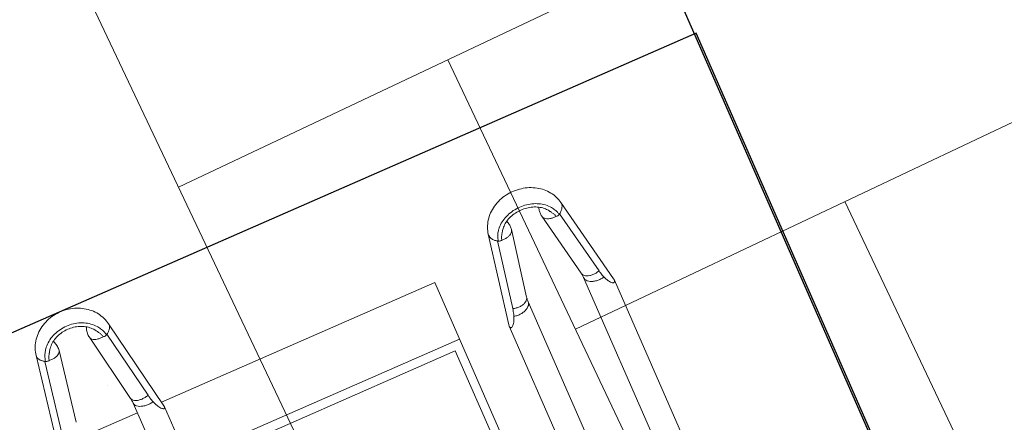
# Model space of a CAD drawing. Header units: metres. Extents: x 134157 to 138734, y 451157 to 455772.
# Tile 495 of 656: x 136618.941 to 136619.738, y 453796.115 to 453796.441. Entities that reach past the tile are written whole.
import ezdxf

# ---------------------------------------------------------------- set-up
doc = ezdxf.new("R2010")
doc.units = ezdxf.units.M
doc.layers.add('-DR-alg-hulplijnen', color=210, linetype='Continuous', plot=False)
doc.layers.add('-DR-nw-gr-arc-gras', color=7, linetype='Continuous', true_color=0xb5d5a4)
for name, color, linetype in [('-DR-nw-inr-fietsparkeren Tulip enkele beugel', 2, 'Continuous'), ('-DR-nw-maatvoering', 3, 'Continuous'), ('VELOPA-FIG25', 1, 'Continuous')]:
    doc.layers.add(name, color=color, linetype=linetype)
doc.layers.add('-DR-nw-vh-arc-sbs df bruinrood Broeder Alarmstraat', color=7, linetype='Continuous', lineweight=9, true_color=0xd8beb6)
doc.styles.add('2-5TXT', font='arial.ttf')
doc.styles.add('Drong', font='txt', dxfattribs={"height": 1.8})
doc.dimstyles.new('Drong', dxfattribs={"dimtxt": 1.8, "dimasz": 2.5, "dimexe": 0, "dimexo": 0, "dimgap": 0.9, "dimtad": 1, "dimzin": 0, "dimdsep": 46, "dimtxsty": 'Drong', "dimblk": 'dimblk-wit', "dimcen": 0, "dimse1": 1, "dimse2": 1, "dimclrd": 256, "dimclre": 1, "dimclrt": 7, "dimadec": 0, "dimazin": 0, "dimtfac": 1, "dimtmove": 0, "dimatfit": 3, "dimfxl": 1, "dimtolj": 1, "dimtzin": 0, "dimarcsym": 0})
doc.dimstyles.new('VELOPA-drukwerk', dxfattribs={"dimscale": 0, "dimtxt": 2.5, "dimasz": 2, "dimexe": 1, "dimexo": 1, "dimgap": 1, "dimtad": 1, "dimdec": 0, "dimdsep": 46, "dimtxsty": '2-5TXT', "dimcen": 8, "dimadec": 1, "dimazin": 0, "dimtfac": 1, "dimtdec": 0, "dimtmove": 0, "dimatfit": 3, "dimfxl": 1, "dimtolj": 1, "dimtzin": 0, "dimarcsym": 0})
pattern_1 = [(115.335625, (136419.71802, 453326.2367), (-0.223681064, -0.105903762), [0.06, -0.187485]), (205.335625, (136419.71802, 453326.2367), (0.105903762, -0.223681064), [0.06, -0.187485])]

# ---------------------------------------------------------------- blocks, each defined once
blk = doc.blocks.new('*D482')
at = {"layer": '-DR-alg-hulplijnen', "color": 0, "lineweight": -2, "ltscale": 4, "transparency": 16777216}
for p, q in [((0, -770.72), (0, -1064.73)), ((3625, -770.72), (3625, -1064.73)), ((41.43, -1044.01), (3583.57, -1044.01))]:
    blk.add_line(p, q, dxfattribs=at)
at = {"layer": '-DR-alg-hulplijnen', "color": 0, "ltscale": 4, "transparency": 16777216}
for points in [[(41.43, -1037.1), (41.43, -1050.92), (0, -1044.01)], [(3583.57, -1037.1), (3583.57, -1050.92), (3625, -1044.01)]]:
    blk.add_solid(points, dxfattribs=at)
at = {"layer": 'Defpoints', "color": 0, "ltscale": 4, "transparency": 16777216}
for p in [(0, -750), (3625, -750), (3625, -1044.01)]:
    blk.add_point(p, dxfattribs=at)
at = {"layer": '-DR-alg-hulplijnen', "color": 0, "ltscale": 4, "transparency": 16777216, "insert": (1812.5, -996.83), "char_height": 51.792, "attachment_point": 5, "style": '2-5TXT'}
blk.add_mtext('\\A1;3625', dxfattribs=at)
blk = doc.blocks.new('*D481')
at = {"layer": '-DR-alg-hulplijnen', "color": 0, "lineweight": -2, "ltscale": 4, "transparency": 16777216}
for p, q in [((3645.72, 0), (4009.12, 0)), ((3988.4, -41.43), (3988.4, -708.57)), ((3645.72, -750), (4009.12, -750))]:
    blk.add_line(p, q, dxfattribs=at)
at = {"layer": '-DR-alg-hulplijnen', "color": 0, "ltscale": 4, "transparency": 16777216}
for points in [[(3981.5, -41.43), (3995.31, -41.43), (3988.4, 0)], [(3981.5, -708.57), (3995.31, -708.57), (3988.4, -750)]]:
    blk.add_solid(points, dxfattribs=at)
at = {"layer": 'Defpoints', "color": 0, "ltscale": 4, "transparency": 16777216}
for p in [(3625, 0), (3625, -750), (3988.4, -750)]:
    blk.add_point(p, dxfattribs=at)
at = {"layer": '-DR-alg-hulplijnen', "color": 0, "ltscale": 4, "transparency": 16777216, "insert": (3941.24, -375), "char_height": 51.792, "attachment_point": 5, "rotation": 90, "style": '2-5TXT'}
blk.add_mtext('\\A1;750', dxfattribs=at)
blk = doc.blocks.new('dimblk-wit')
at = {"color": 7}
blk.add_line((0, -0.33333), (0, 0.33333), dxfattribs=at)
blk.add_solid([(0, 0), (-0.8, 0.2), (-0.8, -0.2)], dxfattribs=at)
blk = doc.blocks.new('*D634')
at = {"layer": '-DR-nw-maatvoering', "lineweight": -2, "transparency": 16777216}
blk.add_line((136616.46966, 453791.64601), (136622.29683, 453806.2632), dxfattribs=at)
at = {"layer": 'Defpoints', "color": 0, "transparency": 16777216}
for p in [(136622.48198, 453806.72765), (136622.8896, 453806.56515), (136616.69212, 453791.01906)]:
    blk.add_point(p, dxfattribs=at)
at = {"layer": '-DR-nw-maatvoering', "lineweight": -2, "transparency": 16777216, "xscale": 0.5, "yscale": 0.5, "zscale": 0.5}
for p, rotation in [((136622.48198, 453806.72765), 68.26520454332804), ((136616.2845, 453791.18156), 248.2652045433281)]:
    blk.add_blockref('dimblk-wit', p, dxfattribs=dict(at, rotation=rotation))
at = {"layer": '-DR-nw-maatvoering', "color": 7, "transparency": 16777216, "insert": (136619.04541, 453799.08928), "char_height": 0.36, "attachment_point": 5, "rotation": 68.2652, "style": 'Drong'}
blk.add_mtext('\\A1;16.75', dxfattribs=at)
blk = doc.blocks.new('Fietsenrek Tulip enkel')
at = {"layer": '-DR-alg-hulplijnen', "ltscale": 4}
for p, q in [((0, -750), (0, 0)), ((1925, 0), (0, 0)), ((0, -750), (0, 0)), ((1925, -750), (0, -750))]:
    blk.add_line(p, q, dxfattribs=at)
at = {"layer": 'VELOPA-FIG25', "color": 252, "linetype": 'Continuous', "lineweight": 9}
for p, q in [((103.45, -141.09), (24.76, -155.41)), ((90.53, -149.36), (31.82, -160.04)), ((87.18, -163.39), (28.48, -174.07)), ((100.07, -175), (100.07, -212)), ((28.48, -200.93), (87.18, -211.61)), ((31.82, -214.96), (90.53, -225.64)), ((91.51, -212), (289.07, -212)), ((103.45, -233.91), (24.76, -219.59)), ((100.07, -233.29), (100.07, -475)), ((104.33, -234), (103.5, -233.92)), ((104.33, -234), (289.07, -234)), ((150.07, -234), (150.07, -475)), ((157.57, -234), (157.57, -468)), ((157.57, -468), (290.3, -468)), ((290.91, -475), (100.07, -475)), ((155.58, -516.13), (81.68, -530.44)), ((155.61, -516.12), (156.75, -516)), ((325.91, -516), (156.75, -516)), ((144.87, -524.36), (89.71, -535.04)), ((140.88, -538.37), (85.72, -549.05)), ((325.91, -538), (144.71, -538)), ((85.72, -575.95), (140.88, -586.63)), ((89.71, -589.96), (144.87, -600.64)), ((144.71, -587), (325.83, -587)), ((155.58, -608.87), (81.68, -594.56)), ((156.75, -609), (155.61, -608.88)), ((156.75, -609), (325.83, -609))]:
    blk.add_line(p, q, dxfattribs=at)
for points, start_tangent, end_tangent in [([(24.76, -155.41), (19.14, -157.07), (13.87, -159.94), (9.11, -164.03), (5.22, -169.1), (2.33, -174.99), (0.59, -181.39), (0.07, -188.01), (0.77, -194.58), (2.64, -200.81), (5.58, -206.47), (9.41, -211.28), (14.05, -215.18), (19.19, -217.95), (24.76, -219.59)], (-0.983851, -0.178987), (0.983851, -0.178987)), ([(30.3, -157.97), (30.16, -157.81), (28.33, -156.25), (26.43, -155.44), (24.76, -155.41)], (-0.664445, 0.747337), (-0.984307, -0.176465)), ([(31.82, -160.04), (30.3, -157.97)], (-0.522561, 0.852602), (-0.664445, 0.747337)), ([(24.18, -163.89), (22.9, -164.83), (19.08, -168.65), (16.05, -173.35), (13.94, -178.73), (12.86, -184.53), (12.86, -190.47), (13.94, -196.27), (16.05, -201.65), (19.08, -206.35), (22.9, -210.17), (24.18, -211.11)], (-0.824515, -0.56584), (0.824513, -0.565843)), ([(26.44, -166.51), (23.96, -168.21), (20.78, -171.45), (18.25, -175.44), (16.49, -180.01), (15.59, -184.93), (15.58, -189.98), (16.47, -194.91), (18.22, -199.49), (20.75, -203.51), (23.94, -206.78), (26.44, -208.49)], (-0.868033, -0.496506), (0.868033, -0.496507)), ([(24.23, -163.85), (24.18, -163.89)], (-0.825955, -0.563736), (-0.824515, -0.56584)), ([(28.95, -161.43), (27.32, -162.1), (24.23, -163.85)], (-0.940515, -0.339753), (-0.825955, -0.563736)), ([(28.3, -165.34), (27.29, -165.99), (26.44, -166.51)], (-0.843505, -0.537121), (-0.868096, -0.496396)), ([(32.54, -163.59), (31.44, -163.84), (30.36, -164.21), (29.32, -164.73), (28.3, -165.34)], (-0.983851, -0.178987), (-0.843505, -0.537121)), ([(28.48, -174.07), (29.37, -173.77), (30.66, -172.72), (31.68, -171.06), (32.35, -168.88), (32.65, -166.34), (32.54, -163.59)], (0.983331, 0.181823), (-0.109832, 0.99395)), ([(29.97, -161.09), (28.95, -161.43)], (-0.95722, -0.289363), (-0.940515, -0.339753)), ([(32.13, -160.57), (29.97, -161.09)], (-0.983851, -0.178987), (-0.95722, -0.289363)), ([(32.13, -160.57), (31.98, -160.3), (31.82, -160.04)], (-0.492704, 0.870197), (-0.522561, 0.852602)), ([(32.54, -163.59), (32.66, -162.61), (32.52, -161.54), (32.13, -160.57)], (0.277119, 0.960836), (-0.492704, 0.870197)), ([(28.48, -174.07), (24.93, -174.25), (21.42, -173.52), (19.89, -172.88)], (-0.983851, -0.178987), (-0.898158, 0.439672)), ([(28.48, -200.93), (24.93, -200.75), (21.42, -201.48), (19.89, -202.12)], (-0.983851, 0.178987), (-0.898127, -0.439737)), ([(32.54, -211.41), (32.65, -208.66), (32.35, -206.12), (31.68, -203.94), (30.66, -202.28), (29.37, -201.23), (28.48, -200.93)], (0.109832, 0.99395), (-0.98333, 0.181828)), ([(24.18, -211.11), (24.23, -211.15)], (0.824513, -0.565843), (0.825955, -0.563736)), ([(24.23, -211.15), (27.32, -212.9), (28.95, -213.57)], (0.825955, -0.563736), (0.940547, -0.339662)), ([(26.44, -208.49), (27.28, -209), (28.29, -209.65)], (0.868097, -0.496395), (0.843367, -0.537337)), ([(28.29, -209.65), (29.31, -210.26), (30.35, -210.78), (31.43, -211.15), (32.54, -211.41)], (0.843367, -0.537337), (0.983851, -0.178987)), ([(28.95, -213.57), (29.97, -213.91)], (0.940547, -0.339662), (0.95722, -0.289363)), ([(29.97, -213.91), (32.13, -214.43)], (0.95722, -0.289363), (0.983851, -0.178987)), ([(30.3, -217.03), (31.82, -214.96)], (0.664445, 0.747337), (0.522561, 0.852602)), ([(32.13, -214.43), (31.98, -214.7), (31.82, -214.96)], (-0.492704, -0.870197), (-0.522561, -0.852602)), ([(32.54, -211.41), (32.66, -212.39), (32.52, -213.46), (32.13, -214.43)], (0.277119, -0.960836), (-0.492704, -0.870197)), ([(90.53, -225.64), (91.16, -222.79), (91.37, -219.9), (91.14, -217.2), (90.49, -214.87), (89.46, -213.07), (88.14, -211.94), (87.18, -211.61)], (0.285893, 0.958262), (-0.983181, 0.182632)), ([(87.18, -211.61), (88.62, -211.83), (90.06, -211.96), (91.51, -212)], (0.983851, -0.178987), (1, 0)), ([(91.51, -212), (93.18, -212.43), (94.71, -213.7), (95.99, -215.69), (96.92, -218.27), (97.43, -221.21), (97.46, -224.29), (97.03, -227.28)], (1, 0), (-0.224064, -0.974575)), ([(24.76, -219.59), (26.43, -219.56), (28.33, -218.75), (30.16, -217.19), (30.3, -217.03)], (0.984307, -0.176465), (0.664445, 0.747337)), ([(90.53, -225.64), (92.92, -226.13), (95.09, -226.67), (97.03, -227.28)], (0.983851, -0.178987), (0.941904, -0.335883)), ([(97.03, -227.28), (99.61, -228.29), (101.78, -229.34), (103.54, -230.45), (104.79, -231.53), (105.47, -232.51), (105.6, -233.31), (105.18, -233.83), (104.33, -234)], (0.941904, -0.335883), (-1, 0)), ([(156.75, -516), (157.74, -516.17), (158.34, -516.69), (158.4, -517.5), (157.89, -518.48), (156.84, -519.56), (155.28, -520.66), (153.31, -521.72), (150.95, -522.72)], (1, 0), (-0.932927, -0.360065)), ([(144.87, -524.36), (145.51, -527.21), (145.68, -530.1), (145.35, -532.8), (144.56, -535.13), (143.36, -536.93), (141.84, -538.06), (140.88, -538.37)], (0.298566, -0.954389), (-0.98157, -0.191104)), ([(144.71, -538), (146.59, -537.57), (148.32, -536.3), (149.77, -534.31), (150.82, -531.73), (151.39, -528.79), (151.43, -525.71), (150.95, -522.72)], (1, 0.000011), (-0.251596, 0.967832)), ([(150.95, -522.72), (149.15, -523.33), (147.11, -523.87), (144.87, -524.36)], (-0.932926, -0.360069), (-0.981767, -0.19009)), ([(81.68, -530.44), (76.3, -532.1), (71.23, -534.97), (66.6, -539.1), (62.84, -544.21), (60.06, -550.14), (58.41, -556.57), (57.95, -563.19), (58.65, -569.74), (60.46, -575.93), (63.32, -581.57), (67, -586.33), (71.46, -590.2), (76.36, -592.92), (81.68, -594.56)], (-0.981767, -0.19009), (0.981767, -0.19009)), ([(89.71, -535.04), (87.89, -532.81), (85.85, -531.25), (83.73, -530.44), (81.68, -530.44)], (-0.555703, 0.831381), (-0.98182, -0.189817)), ([(82.33, -539.07), (81.38, -539.83), (77.79, -543.65), (74.94, -548.35), (72.96, -553.73), (71.95, -559.53), (71.95, -565.47), (72.96, -571.27), (74.94, -576.65), (77.79, -581.35), (81.38, -585.17), (82.33, -585.93)], (-0.798743, -0.601673), (0.79874, -0.601676)), ([(84.78, -541.38), (82.28, -543.2), (79.31, -546.43), (76.96, -550.42), (75.31, -554.98), (74.45, -559.91), (74.44, -564.97), (75.28, -569.91), (76.92, -574.51), (79.28, -578.52), (82.26, -581.78), (84.78, -583.62)], (-0.859687, -0.510821), (0.859688, -0.510819)), ([(82.37, -539.04), (82.33, -539.07)], (-0.800286, -0.599618), (-0.798743, -0.601673)), ([(86.48, -536.66), (85.53, -537.1), (82.37, -539.04)], (-0.920843, -0.389933), (-0.800286, -0.599618)), ([(90.44, -538.59), (89.4, -538.84), (88.39, -539.21), (87.39, -539.73), (86.41, -540.34), (85.41, -540.99), (84.78, -541.38)], (-0.981767, -0.19009), (-0.859726, -0.510755)), ([(85.72, -549.05), (86.61, -548.77), (88.09, -547.72), (89.28, -546.06), (90.1, -543.88), (90.49, -541.34), (90.44, -538.59)], (0.981648, 0.190704), (-0.099991, 0.994988)), ([(87.85, -536.14), (86.48, -536.66)], (-0.948914, -0.315534), (-0.920843, -0.389933)), ([(90.05, -535.57), (87.85, -536.14)], (-0.981767, -0.19009), (-0.948914, -0.315534)), ([(90.05, -535.57), (89.88, -535.3), (89.71, -535.04)], (-0.524241, 0.85157), (-0.555703, 0.831381)), ([(90.44, -538.59), (90.6, -537.61), (90.46, -536.54), (90.05, -535.57)], (0.330721, 0.943729), (-0.524241, 0.85157)), ([(144.71, -538), (143.42, -538.04), (142.14, -538.17), (140.88, -538.37)], (-1, -0.00001), (-0.981767, -0.19009)), ([(85.72, -549.05), (82.76, -549.29), (79.8, -548.87), (78.19, -548.35)], (-0.981767, -0.19009), (-0.930607, 0.36602)), ([(85.72, -575.95), (82.76, -575.71), (79.8, -576.13), (78.19, -576.65)], (-0.981767, 0.19009), (-0.930623, -0.365979)), ([(90.44, -586.41), (90.49, -583.66), (90.1, -581.12), (89.28, -578.94), (88.09, -577.28), (86.61, -576.23), (85.72, -575.95)], (0.099991, 0.994988), (-0.981647, 0.190708)), ([(81.68, -594.56), (83.73, -594.56), (85.85, -593.75), (87.89, -592.19), (89.71, -589.96)], (0.98182, -0.189817), (0.555703, 0.831381)), ([(82.33, -585.93), (82.37, -585.96)], (0.79874, -0.601676), (0.800286, -0.599618)), ([(82.37, -585.96), (85.53, -587.9), (86.49, -588.34)], (0.800286, -0.599618), (0.920907, -0.389783)), ([(84.78, -583.62), (85.4, -584), (86.4, -584.65), (87.38, -585.26), (88.37, -585.78), (89.39, -586.15), (90.44, -586.41)], (0.859727, -0.510754), (0.981767, -0.19009)), ([(86.49, -588.34), (87.85, -588.86)], (0.920907, -0.389783), (0.948914, -0.315534)), ([(87.85, -588.86), (90.05, -589.43)], (0.948914, -0.315534), (0.981767, -0.19009)), ([(90.05, -589.43), (89.88, -589.7), (89.71, -589.96)], (-0.524241, -0.85157), (-0.555703, -0.831381)), ([(90.44, -586.41), (90.6, -587.39), (90.46, -588.46), (90.05, -589.43)], (0.330721, -0.943729), (-0.524241, -0.85157)), ([(144.87, -600.64), (145.51, -597.79), (145.68, -594.9), (145.35, -592.2), (144.56, -589.87), (143.36, -588.07), (141.84, -586.94), (140.88, -586.63)], (0.298566, 0.954389), (-0.98157, 0.191104)), ([(140.88, -586.63), (142.14, -586.83), (143.42, -586.96), (144.71, -587)], (0.981767, -0.19009), (1, 0)), ([(144.71, -587), (146.59, -587.43), (148.32, -588.7), (149.77, -590.69), (150.82, -593.27), (151.39, -596.21), (151.43, -599.29), (150.95, -602.28)], (1, 0), (-0.251534, -0.967848)), ([(144.87, -600.64), (147.11, -601.13), (149.15, -601.67), (150.95, -602.28)], (0.981767, -0.19009), (0.932927, -0.360064)), ([(150.95, -602.28), (153.31, -603.29), (155.29, -604.34), (156.85, -605.45), (157.9, -606.53), (158.4, -607.51), (158.34, -608.31), (157.74, -608.83), (156.75, -609)], (0.932927, -0.360064), (-1, 0))]:
    blk.add_spline(points, degree=3, dxfattribs=dict(at, start_tangent=start_tangent, end_tangent=end_tangent))
at = {"layer": '-DR-alg-hulplijnen', "ltscale": 4}
dim = blk.add_linear_dim(base=(3988.4, -750), p1=(3625, 0), p2=(3625, -750), angle=90, dimstyle='VELOPA-drukwerk', override={"dimscale": 20.716723}, dxfattribs=at)
dim.commit()
dim.dimension.update_dxf_attribs({"geometry": '*D481', "text_midpoint": (3941.24, -375)})
dim = blk.add_linear_dim(base=(3625, -1044.01), p1=(0, -750), p2=(3625, -750), dimstyle='VELOPA-drukwerk', override={"dimscale": 20.716723}, dxfattribs=at)
dim.commit()
dim.dimension.update_dxf_attribs({"geometry": '*D482', "text_midpoint": (1812.5, -996.83)})

msp = doc.modelspace()

# ---------------------------------------------------------------- hatches: boundary and pattern name
at = {"layer": '-DR-nw-gr-arc-gras', "transparency": 33554687}
h = msp.add_hatch(dxfattribs=at)
h.set_pattern_fill('AGR-BOLLEN', color=256, scale=0.1, pattern_type=2)
h.set_pattern_definition(pattern_1)
edge = h.paths.add_edge_path()
edge.add_arc((-7000776.80952, 3043164.56756), 7592527.99736, 340.056750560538, 340.05722562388)
edge.add_line((136455.78156, 453494.25428), (136455.1236, 453494.49341))
edge.add_arc((380495.22236, 364992.54844), 259592.30355, 160.0666568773, 160.0804453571)
edge.add_line((136433.83229, 453435.76153), (136433.81349, 453435.76834))
edge.add_line((136433.81349, 453435.76834), (136432.1795, 453431.25509))
edge.add_line((136432.1795, 453431.25509), (136432.1983, 453431.24829))
edge.add_line((136432.1983, 453431.24829), (136431.67763, 453429.86961))
edge.add_line((136431.67763, 453429.86961), (136432.33635, 453429.63123))
edge.add_line((136432.33635, 453429.63123), (136434.30927, 453435.07658))
h = msp.add_hatch(dxfattribs=at)
h.set_pattern_fill('AGR-BOLLEN', color=256, scale=0.1, pattern_type=2)
h.set_pattern_definition(pattern_1)
edge = h.paths.add_edge_path()
edge.add_line((136644.27531, 454017.42185), (136643.93507, 454016.48147))
edge.add_line((136643.93507, 454016.48147), (136643.88393, 454016.34032))
edge.add_line((136643.88393, 454016.34032), (136644.54221, 454016.10165))
edge.add_arc((1711333.98314, -116117.42654), 1674723.58177, 160.09567204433, 160.09665735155, ccw=False)
edge.add_line((136654.34695, 454043.18128), (136653.68886, 454043.41989))
edge.add_line((136653.68886, 454043.41989), (136653.6378, 454043.27898))
edge.add_line((136653.6378, 454043.27898), (136653.29754, 454042.33866))
edge.add_line((136653.29754, 454042.33866), (136644.27531, 454017.42185))
at = {"layer": '-DR-nw-vh-arc-sbs df bruinrood Broeder Alarmstraat', "transparency": 33554687}
h = msp.add_hatch(dxfattribs=at)
h.set_pattern_fill('AVH-SBS_DIKFORMAAT_KEPER', color=256, scale=3.5, angle=45, pattern_type=2)
h.set_pattern_definition([(115.335625, (136419.71802, 453326.2367), (-0.32161438, 0.11492906), [0.966, -0.483]), (25.335625, (136419.0632, 453325.92668), (-0.32161438, 0.11492906), [0.966, -0.483]), (115.335625, (136419.35052, 453326.73071), (-0.32161438, 0.11492906), [0, -1.449]), (115.335625, (136419.33894, 453326.19083), (-0.32161438, 0.11492906), [0, -1.449])])
h.paths.add_polyline_path([(136622.80755, 453806.59447), (136616.61007, 453791.04838), (136618.5044, 453790.31427), (136624.63134, 453805.90244)])

# ---------------------------------------------------------------- block references
at = {"layer": '-DR-nw-inr-fietsparkeren Tulip enkele beugel', "xscale": -0.001, "yscale": 0.001, "zscale": 0.001, "rotation": 113.6629406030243}
for p in [(136620.33651, 453800.10098), (136619.95053, 453799.11286), (136619.56693, 453798.11838), (136619.18381, 453797.12259), (136618.80186, 453796.12895)]:
    msp.add_blockref('Fietsenrek Tulip enkel', p, dxfattribs=at)

# ---------------------------------------------------------------- dimensions: what is measured, and where the dimension line sits
at = {"layer": '-DR-nw-maatvoering'}
dim = msp.add_aligned_dim(p1=(136616.69212, 453791.01906), p2=(136622.8896, 453806.56515), distance=0.43882, dimstyle='Drong', override={"dimrnd": 0.05, "dimtfill": 0}, dxfattribs=at)
dim.commit()
dim.dimension.update_dxf_attribs({"geometry": '*D634', "text_midpoint": (136619.04541, 453799.08928)})

doc.saveas('drawing.dxf')
